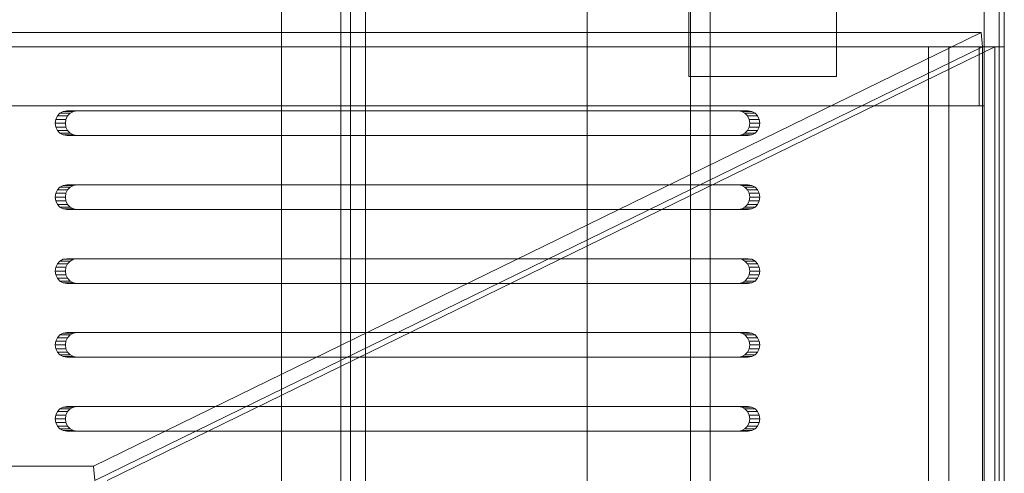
# Model space of a CAD drawing. Header units: millimetres. Extents: x -2233 to 61924, y -68080 to 6847.
# Tile 674 of 1056: x 27635 to 27835, y -17879 to -17786. Entities that reach past the tile are written whole.
import ezdxf

# ---------------------------------------------------------------- set-up
doc = ezdxf.new("R2010")
doc.units = ezdxf.units.MM
doc.layers.add('superior_bajante_movil', color=7, linetype='Continuous', lineweight=0)
doc.layers.add('superior_C09', color=7, linetype='Continuous', lineweight=0)

msp = doc.modelspace()

# ---------------------------------------------------------------- linework, layer by layer
at = {"layer": 'superior_bajante_movil'}
for p, q in [((27833.667, -17777), (27833.667, -18183)), ((27834.693, -18183), (27834.693, -17777)), ((27830.588, -17792), (27830.588, -17780)), ((27834.693, -17780), (27834.693, -18180)), ((27834.693, -17780), (27834.693, -17792)), ((27770.656, -17798), (27770.656, -17782)), ((27800.656, -17782), (27800.656, -17798)), ((27829.98, -17789.103), (27078.226, -17789.103)), ((27649.801, -17877.103), (27829.98, -17789.103)), ((27829.98, -17789.103), (27830.246, -17792)), ((27829.562, -17792), (27077.808, -17792)), ((27078.492, -17792), (27830.246, -17792)), ((27078.834, -17792), (27830.588, -17792)), ((27834.693, -17792), (27082.939, -17792)), ((27650.067, -17880), (27830.246, -17792)), ((27832.777, -17792), (27652.598, -17880)), ((27830.588, -17792), (27819.312, -17792)), ((27819.312, -17792), (27819.312, -18168)), ((27823.416, -17792), (27819.312, -17792)), ((27823.416, -18168), (27823.416, -17792)), ((27823.416, -17792), (27834.693, -17792)), ((27829.562, -17804), (27829.562, -17792)), ((27830.588, -17792), (27829.562, -17792)), ((27830.246, -17792), (27830.246, -18168)), ((27830.246, -17792), (27832.777, -17792)), ((27834.693, -17792), (27830.588, -17792)), ((27830.588, -18168), (27830.588, -17792)), ((27830.588, -17792), (27830.588, -17804)), ((27832.777, -18168), (27832.777, -17792)), ((27834.693, -17792), (27834.693, -18168)), ((27800.656, -17798), (27770.656, -17798)), ((27077.808, -17804), (27829.562, -17804)), ((27830.588, -17804), (27078.834, -17804)), ((27830.588, -17804), (27829.562, -17804)), ((27642.504, -17806.031), (27642.171, -17806.727)), ((27643.024, -17805.477), (27642.504, -17806.031)), ((27642.504, -17806.031), (27644.556, -17806.031)), ((27643.679, -17805.122), (27643.024, -17805.477)), ((27643.024, -17805.477), (27645.076, -17805.477)), ((27644.405, -17805), (27643.679, -17805.122)), ((27643.679, -17805.122), (27645.731, -17805.122)), ((27644.223, -17806.727), (27644.556, -17806.031)), ((27644.405, -17805), (27646.457, -17805)), ((27780.66, -17805), (27644.405, -17805)), ((27644.556, -17806.031), (27645.076, -17805.477)), ((27645.076, -17805.477), (27645.731, -17805.122)), ((27645.731, -17805.122), (27646.457, -17805)), ((27646.457, -17805), (27782.712, -17805)), ((27780.66, -17805), (27782.712, -17805)), ((27781.386, -17805.122), (27780.66, -17805)), ((27781.386, -17805.122), (27783.438, -17805.122)), ((27782.041, -17805.477), (27781.386, -17805.122)), ((27782.041, -17805.477), (27784.093, -17805.477)), ((27782.561, -17806.031), (27782.041, -17805.477)), ((27782.561, -17806.031), (27784.613, -17806.031)), ((27782.895, -17806.727), (27782.561, -17806.031)), ((27782.712, -17805), (27783.438, -17805.122)), ((27783.438, -17805.122), (27784.093, -17805.477)), ((27784.093, -17805.477), (27784.613, -17806.031)), ((27784.613, -17806.031), (27784.947, -17806.727)), ((27642.171, -17806.727), (27642.056, -17807.5)), ((27642.056, -17807.5), (27642.171, -17808.273)), ((27642.056, -17807.5), (27644.108, -17807.5)), ((27642.171, -17806.727), (27644.223, -17806.727)), ((27642.171, -17808.273), (27642.504, -17808.969)), ((27642.171, -17808.273), (27644.223, -17808.273)), ((27644.108, -17807.5), (27644.223, -17806.727)), ((27644.223, -17808.273), (27644.108, -17807.5)), ((27644.556, -17808.969), (27644.223, -17808.273)), ((27782.561, -17808.969), (27782.895, -17808.273)), ((27782.895, -17806.727), (27784.947, -17806.727)), ((27783.01, -17807.5), (27782.895, -17806.727)), ((27782.895, -17808.273), (27783.01, -17807.5)), ((27782.895, -17808.273), (27784.947, -17808.273)), ((27783.01, -17807.5), (27785.062, -17807.5)), ((27784.947, -17808.273), (27784.613, -17808.969)), ((27784.947, -17806.727), (27785.062, -17807.5)), ((27785.062, -17807.5), (27784.947, -17808.273)), ((27642.504, -17808.969), (27643.024, -17809.523)), ((27642.504, -17808.969), (27644.556, -17808.969)), ((27643.024, -17809.523), (27643.679, -17809.878)), ((27643.024, -17809.523), (27645.076, -17809.523)), ((27643.679, -17809.878), (27644.405, -17810)), ((27643.679, -17809.878), (27645.731, -17809.878)), ((27646.457, -17810), (27644.405, -17810)), ((27644.405, -17810), (27780.66, -17810)), ((27645.076, -17809.523), (27644.556, -17808.969)), ((27645.731, -17809.878), (27645.076, -17809.523)), ((27646.457, -17810), (27645.731, -17809.878)), ((27782.712, -17810), (27646.457, -17810)), ((27780.66, -17810), (27781.386, -17809.878)), ((27780.66, -17810), (27782.712, -17810)), ((27781.386, -17809.878), (27782.041, -17809.523)), ((27781.386, -17809.878), (27783.438, -17809.878)), ((27782.041, -17809.523), (27782.561, -17808.969)), ((27782.041, -17809.523), (27784.093, -17809.523)), ((27782.561, -17808.969), (27784.613, -17808.969)), ((27783.438, -17809.878), (27782.712, -17810)), ((27784.093, -17809.523), (27783.438, -17809.878)), ((27784.613, -17808.969), (27784.093, -17809.523)), ((27643.024, -17820.477), (27642.504, -17821.031)), ((27643.679, -17820.122), (27643.024, -17820.477)), ((27643.024, -17820.477), (27645.076, -17820.477)), ((27644.405, -17820), (27643.679, -17820.122)), ((27643.679, -17820.122), (27645.731, -17820.122)), ((27644.405, -17820), (27646.457, -17820)), ((27780.66, -17820), (27644.405, -17820)), ((27644.556, -17821.031), (27645.076, -17820.477)), ((27645.076, -17820.477), (27645.731, -17820.122)), ((27645.731, -17820.122), (27646.457, -17820)), ((27646.457, -17820), (27782.712, -17820)), ((27780.66, -17820), (27782.712, -17820)), ((27781.386, -17820.122), (27780.66, -17820)), ((27781.386, -17820.122), (27783.438, -17820.122)), ((27782.041, -17820.477), (27781.386, -17820.122)), ((27782.041, -17820.477), (27784.093, -17820.477)), ((27782.561, -17821.031), (27782.041, -17820.477)), ((27782.712, -17820), (27783.438, -17820.122)), ((27783.438, -17820.122), (27784.093, -17820.477)), ((27784.093, -17820.477), (27784.613, -17821.031)), ((27642.171, -17821.727), (27642.056, -17822.5)), ((27642.056, -17822.5), (27642.171, -17823.273)), ((27642.056, -17822.5), (27644.108, -17822.5)), ((27642.504, -17821.031), (27642.171, -17821.727)), ((27642.171, -17821.727), (27644.223, -17821.727)), ((27642.504, -17821.031), (27644.556, -17821.031)), ((27644.108, -17822.5), (27644.223, -17821.727)), ((27644.223, -17823.273), (27644.108, -17822.5)), ((27644.223, -17821.727), (27644.556, -17821.031)), ((27782.561, -17821.031), (27784.613, -17821.031)), ((27782.895, -17821.727), (27782.561, -17821.031)), ((27782.895, -17821.727), (27784.947, -17821.727)), ((27783.01, -17822.5), (27782.895, -17821.727)), ((27782.895, -17823.273), (27783.01, -17822.5)), ((27783.01, -17822.5), (27785.062, -17822.5)), ((27784.613, -17821.031), (27784.947, -17821.727)), ((27784.947, -17821.727), (27785.062, -17822.5)), ((27785.062, -17822.5), (27784.947, -17823.273)), ((27642.171, -17823.273), (27642.504, -17823.969)), ((27642.171, -17823.273), (27644.223, -17823.273)), ((27642.504, -17823.969), (27643.024, -17824.523)), ((27642.504, -17823.969), (27644.556, -17823.969)), ((27643.024, -17824.523), (27643.679, -17824.878)), ((27643.024, -17824.523), (27645.076, -17824.523)), ((27644.556, -17823.969), (27644.223, -17823.273)), ((27645.076, -17824.523), (27644.556, -17823.969)), ((27645.731, -17824.878), (27645.076, -17824.523)), ((27781.386, -17824.878), (27782.041, -17824.523)), ((27782.041, -17824.523), (27782.561, -17823.969)), ((27782.041, -17824.523), (27784.093, -17824.523)), ((27782.561, -17823.969), (27782.895, -17823.273)), ((27782.561, -17823.969), (27784.613, -17823.969)), ((27782.895, -17823.273), (27784.947, -17823.273)), ((27784.093, -17824.523), (27783.438, -17824.878)), ((27784.613, -17823.969), (27784.093, -17824.523)), ((27784.947, -17823.273), (27784.613, -17823.969)), ((27643.679, -17824.878), (27644.405, -17825)), ((27643.679, -17824.878), (27645.731, -17824.878)), ((27646.457, -17825), (27644.405, -17825)), ((27644.405, -17825), (27780.66, -17825)), ((27646.457, -17825), (27645.731, -17824.878)), ((27782.712, -17825), (27646.457, -17825)), ((27780.66, -17825), (27781.386, -17824.878)), ((27780.66, -17825), (27782.712, -17825)), ((27781.386, -17824.878), (27783.438, -17824.878)), ((27783.438, -17824.878), (27782.712, -17825)), ((27642.504, -17836.031), (27642.171, -17836.727)), ((27643.024, -17835.477), (27642.504, -17836.031)), ((27642.504, -17836.031), (27644.556, -17836.031)), ((27643.679, -17835.122), (27643.024, -17835.477)), ((27643.024, -17835.477), (27645.076, -17835.477)), ((27644.405, -17835), (27643.679, -17835.122)), ((27643.679, -17835.122), (27645.731, -17835.122)), ((27644.223, -17836.727), (27644.556, -17836.031)), ((27644.405, -17835), (27646.457, -17835)), ((27780.66, -17835), (27644.405, -17835)), ((27644.556, -17836.031), (27645.076, -17835.477)), ((27645.076, -17835.477), (27645.731, -17835.122)), ((27645.731, -17835.122), (27646.457, -17835)), ((27646.457, -17835), (27782.712, -17835)), ((27780.66, -17835), (27782.712, -17835)), ((27781.386, -17835.122), (27780.66, -17835)), ((27781.386, -17835.122), (27783.438, -17835.122)), ((27782.041, -17835.477), (27781.386, -17835.122)), ((27782.041, -17835.477), (27784.093, -17835.477)), ((27782.561, -17836.031), (27782.041, -17835.477)), ((27782.561, -17836.031), (27784.613, -17836.031)), ((27782.895, -17836.727), (27782.561, -17836.031)), ((27782.712, -17835), (27783.438, -17835.122)), ((27783.438, -17835.122), (27784.093, -17835.477)), ((27784.093, -17835.477), (27784.613, -17836.031)), ((27784.613, -17836.031), (27784.947, -17836.727)), ((27642.171, -17836.727), (27642.056, -17837.5)), ((27642.056, -17837.5), (27642.171, -17838.273)), ((27642.056, -17837.5), (27644.108, -17837.5)), ((27642.171, -17836.727), (27644.223, -17836.727)), ((27642.171, -17838.273), (27642.504, -17838.969)), ((27642.171, -17838.273), (27644.223, -17838.273)), ((27644.108, -17837.5), (27644.223, -17836.727)), ((27644.223, -17838.273), (27644.108, -17837.5)), ((27644.556, -17838.969), (27644.223, -17838.273)), ((27782.561, -17838.969), (27782.895, -17838.273)), ((27782.895, -17836.727), (27784.947, -17836.727)), ((27783.01, -17837.5), (27782.895, -17836.727)), ((27782.895, -17838.273), (27783.01, -17837.5)), ((27782.895, -17838.273), (27784.947, -17838.273)), ((27783.01, -17837.5), (27785.062, -17837.5)), ((27784.947, -17838.273), (27784.613, -17838.969)), ((27784.947, -17836.727), (27785.062, -17837.5)), ((27785.062, -17837.5), (27784.947, -17838.273)), ((27642.504, -17838.969), (27643.024, -17839.523)), ((27642.504, -17838.969), (27644.556, -17838.969)), ((27643.024, -17839.523), (27643.679, -17839.878)), ((27643.024, -17839.523), (27645.076, -17839.523)), ((27643.679, -17839.878), (27644.405, -17840)), ((27643.679, -17839.878), (27645.731, -17839.878)), ((27646.457, -17840), (27644.405, -17840)), ((27644.405, -17840), (27780.66, -17840)), ((27645.076, -17839.523), (27644.556, -17838.969)), ((27645.731, -17839.878), (27645.076, -17839.523)), ((27646.457, -17840), (27645.731, -17839.878)), ((27782.712, -17840), (27646.457, -17840)), ((27780.66, -17840), (27781.386, -17839.878)), ((27780.66, -17840), (27782.712, -17840)), ((27781.386, -17839.878), (27782.041, -17839.523)), ((27781.386, -17839.878), (27783.438, -17839.878)), ((27782.041, -17839.523), (27782.561, -17838.969)), ((27782.041, -17839.523), (27784.093, -17839.523)), ((27782.561, -17838.969), (27784.613, -17838.969)), ((27783.438, -17839.878), (27782.712, -17840)), ((27784.093, -17839.523), (27783.438, -17839.878)), ((27784.613, -17838.969), (27784.093, -17839.523)), ((27643.024, -17850.477), (27642.504, -17851.031)), ((27643.679, -17850.122), (27643.024, -17850.477)), ((27643.024, -17850.477), (27645.076, -17850.477)), ((27644.405, -17850), (27643.679, -17850.122)), ((27643.679, -17850.122), (27645.731, -17850.122)), ((27644.405, -17850), (27646.457, -17850)), ((27780.66, -17850), (27644.405, -17850)), ((27644.556, -17851.031), (27645.076, -17850.477)), ((27645.076, -17850.477), (27645.731, -17850.122)), ((27645.731, -17850.122), (27646.457, -17850)), ((27646.457, -17850), (27782.712, -17850)), ((27780.66, -17850), (27782.712, -17850)), ((27781.386, -17850.122), (27780.66, -17850)), ((27781.386, -17850.122), (27783.438, -17850.122)), ((27782.041, -17850.477), (27781.386, -17850.122)), ((27782.041, -17850.477), (27784.093, -17850.477)), ((27782.561, -17851.031), (27782.041, -17850.477)), ((27782.712, -17850), (27783.438, -17850.122)), ((27783.438, -17850.122), (27784.093, -17850.477)), ((27784.093, -17850.477), (27784.613, -17851.031)), ((27642.171, -17851.727), (27642.056, -17852.5)), ((27642.056, -17852.5), (27642.171, -17853.273)), ((27642.056, -17852.5), (27644.108, -17852.5)), ((27642.504, -17851.031), (27642.171, -17851.727)), ((27642.171, -17851.727), (27644.223, -17851.727)), ((27642.504, -17851.031), (27644.556, -17851.031)), ((27644.108, -17852.5), (27644.223, -17851.727)), ((27644.223, -17853.273), (27644.108, -17852.5)), ((27644.223, -17851.727), (27644.556, -17851.031)), ((27782.561, -17851.031), (27784.613, -17851.031)), ((27782.895, -17851.727), (27782.561, -17851.031)), ((27782.895, -17851.727), (27784.947, -17851.727)), ((27783.01, -17852.5), (27782.895, -17851.727)), ((27782.895, -17853.273), (27783.01, -17852.5)), ((27783.01, -17852.5), (27785.062, -17852.5)), ((27784.613, -17851.031), (27784.947, -17851.727)), ((27784.947, -17851.727), (27785.062, -17852.5)), ((27785.062, -17852.5), (27784.947, -17853.273)), ((27642.171, -17853.273), (27642.504, -17853.969)), ((27642.171, -17853.273), (27644.223, -17853.273)), ((27642.504, -17853.969), (27643.024, -17854.523)), ((27642.504, -17853.969), (27644.556, -17853.969)), ((27643.024, -17854.523), (27643.679, -17854.878)), ((27643.024, -17854.523), (27645.076, -17854.523)), ((27644.556, -17853.969), (27644.223, -17853.273)), ((27645.076, -17854.523), (27644.556, -17853.969)), ((27645.731, -17854.878), (27645.076, -17854.523)), ((27781.386, -17854.878), (27782.041, -17854.523)), ((27782.041, -17854.523), (27782.561, -17853.969)), ((27782.041, -17854.523), (27784.093, -17854.523)), ((27782.561, -17853.969), (27782.895, -17853.273)), ((27782.561, -17853.969), (27784.613, -17853.969)), ((27782.895, -17853.273), (27784.947, -17853.273)), ((27784.093, -17854.523), (27783.438, -17854.878)), ((27784.613, -17853.969), (27784.093, -17854.523)), ((27784.947, -17853.273), (27784.613, -17853.969)), ((27643.679, -17854.878), (27644.405, -17855)), ((27643.679, -17854.878), (27645.731, -17854.878)), ((27646.457, -17855), (27644.405, -17855)), ((27644.405, -17855), (27780.66, -17855)), ((27646.457, -17855), (27645.731, -17854.878)), ((27782.712, -17855), (27646.457, -17855)), ((27780.66, -17855), (27781.386, -17854.878)), ((27780.66, -17855), (27782.712, -17855)), ((27781.386, -17854.878), (27783.438, -17854.878)), ((27783.438, -17854.878), (27782.712, -17855)), ((27642.504, -17866.031), (27642.171, -17866.727)), ((27643.024, -17865.477), (27642.504, -17866.031)), ((27642.504, -17866.031), (27644.556, -17866.031)), ((27643.679, -17865.122), (27643.024, -17865.477)), ((27643.024, -17865.477), (27645.076, -17865.477)), ((27644.405, -17865), (27643.679, -17865.122)), ((27643.679, -17865.122), (27645.731, -17865.122)), ((27644.223, -17866.727), (27644.556, -17866.031)), ((27644.405, -17865), (27646.457, -17865)), ((27780.66, -17865), (27644.405, -17865)), ((27644.556, -17866.031), (27645.076, -17865.477)), ((27645.076, -17865.477), (27645.731, -17865.122)), ((27645.731, -17865.122), (27646.457, -17865)), ((27646.457, -17865), (27782.712, -17865)), ((27780.66, -17865), (27782.712, -17865)), ((27781.386, -17865.122), (27780.66, -17865)), ((27781.386, -17865.122), (27783.438, -17865.122)), ((27782.041, -17865.477), (27781.386, -17865.122)), ((27782.041, -17865.477), (27784.093, -17865.477)), ((27782.561, -17866.031), (27782.041, -17865.477)), ((27782.561, -17866.031), (27784.613, -17866.031)), ((27782.895, -17866.727), (27782.561, -17866.031)), ((27782.712, -17865), (27783.438, -17865.122)), ((27783.438, -17865.122), (27784.093, -17865.477)), ((27784.093, -17865.477), (27784.613, -17866.031)), ((27784.613, -17866.031), (27784.947, -17866.727)), ((27642.171, -17866.727), (27642.056, -17867.5)), ((27642.056, -17867.5), (27642.171, -17868.273)), ((27642.056, -17867.5), (27644.108, -17867.5)), ((27642.171, -17866.727), (27644.223, -17866.727)), ((27642.171, -17868.273), (27642.504, -17868.969)), ((27642.171, -17868.273), (27644.223, -17868.273)), ((27644.108, -17867.5), (27644.223, -17866.727)), ((27644.223, -17868.273), (27644.108, -17867.5)), ((27644.556, -17868.969), (27644.223, -17868.273)), ((27782.561, -17868.969), (27782.895, -17868.273)), ((27782.895, -17866.727), (27784.947, -17866.727)), ((27783.01, -17867.5), (27782.895, -17866.727)), ((27782.895, -17868.273), (27783.01, -17867.5)), ((27782.895, -17868.273), (27784.947, -17868.273)), ((27783.01, -17867.5), (27785.062, -17867.5)), ((27784.947, -17868.273), (27784.613, -17868.969)), ((27784.947, -17866.727), (27785.062, -17867.5)), ((27785.062, -17867.5), (27784.947, -17868.273)), ((27642.504, -17868.969), (27643.024, -17869.523)), ((27642.504, -17868.969), (27644.556, -17868.969)), ((27643.024, -17869.523), (27643.679, -17869.878)), ((27643.024, -17869.523), (27645.076, -17869.523)), ((27643.679, -17869.878), (27644.405, -17870)), ((27643.679, -17869.878), (27645.731, -17869.878)), ((27646.457, -17870), (27644.405, -17870)), ((27644.405, -17870), (27780.66, -17870)), ((27645.076, -17869.523), (27644.556, -17868.969)), ((27645.731, -17869.878), (27645.076, -17869.523)), ((27646.457, -17870), (27645.731, -17869.878)), ((27782.712, -17870), (27646.457, -17870)), ((27780.66, -17870), (27781.386, -17869.878)), ((27780.66, -17870), (27782.712, -17870)), ((27781.386, -17869.878), (27782.041, -17869.523)), ((27781.386, -17869.878), (27783.438, -17869.878)), ((27782.041, -17869.523), (27782.561, -17868.969)), ((27782.041, -17869.523), (27784.093, -17869.523)), ((27782.561, -17868.969), (27784.613, -17868.969)), ((27783.438, -17869.878), (27782.712, -17870)), ((27784.093, -17869.523), (27783.438, -17869.878)), ((27784.613, -17868.969), (27784.093, -17869.523)), ((27349.801, -17877.103), (27649.801, -17877.103)), ((27650.067, -17880), (27649.801, -17877.103))]:
    msp.add_line(p, q, dxfattribs=at)
at = {"layer": 'superior_C09'}
for p, q in [((27750, -18157.053), (27750, -16117.822)), ((27771, -18157.053), (27771, -16117.822)), ((27775, -16117.822), (27775, -18157.053)), ((27750, -16118.451), (27750, -18157.681)), ((27775, -18157.681), (27775, -16118.451)), ((27750, -18167.522), (27750, -16128.291)), ((27750, -16128.919), (27750, -18168.15)), ((27771, -16127.977), (27771, -18167.208)), ((27775, -18167.208), (27775, -16127.977)), ((27775, -16128.291), (27775, -18167.522)), ((27775, -18168.15), (27775, -16128.919)), ((27700, -16194.452), (27700, -18094.452)), ((27700, -18094.766), (27700, -16194.766)), ((27700, -16205.234), (27700, -18105.234)), ((27700, -18105.548), (27700, -16205.548)), ((27702, -18045.878), (27702, -16265.219)), ((27705, -16265.219), (27705, -18045.878)), ((27702, -16268.883), (27702, -18049.542)), ((27705, -18049.542), (27705, -16268.883)), ((27700, -16274.536), (27700, -18035.305)), ((27700, -18035.619), (27700, -16274.85)), ((27688, -18004.842), (27688, -16303.743)), ((27771, -16303.743), (27771, -18004.842)), ((27688, -16304.371), (27688, -18005.47)), ((27771, -18005.47), (27771, -16304.371)), ((27771, -17987.987), (27771, -16796.57)), ((27775, -16796.57), (27775, -17987.987)), ((27750, -18004.842), (27750, -16813.424)), ((27750, -16814.052), (27750, -18005.47)), ((27771, -16814.052), (27771, -18005.47)), ((27775, -16813.424), (27775, -18004.842)), ((27775, -18005.47), (27775, -16814.052))]:
    msp.add_line(p, q, dxfattribs=at)

doc.saveas('drawing.dxf')
